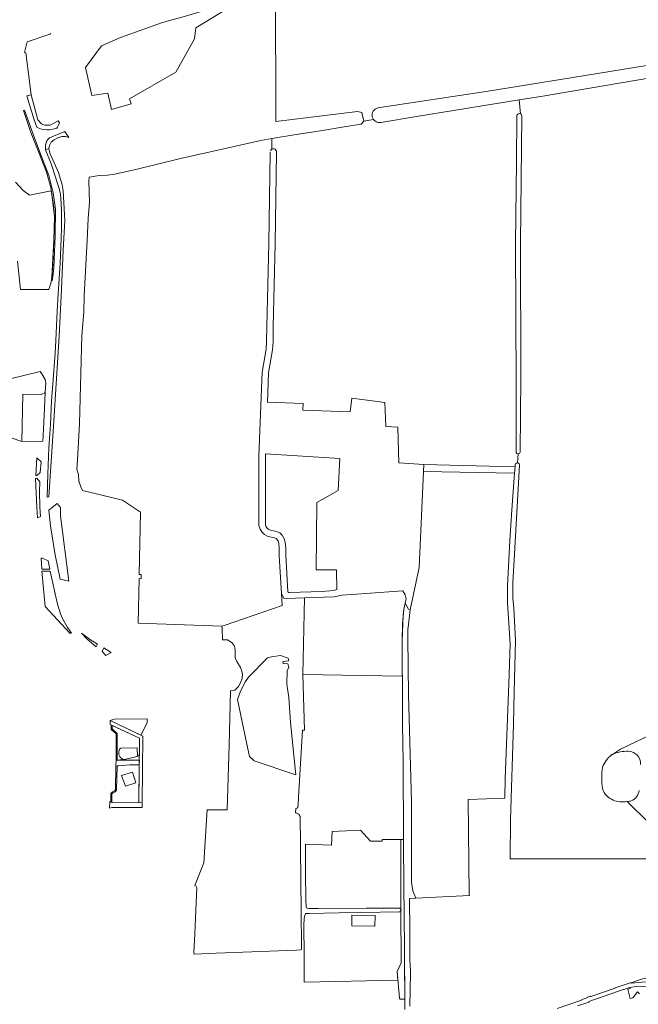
# Model space of a CAD drawing. Header units: metres. Extents: x 209813 to 223847, y 571801 to 587119.
# Tile 657 of 746: x 219540 to 219827, y 582876 to 583333. Entities that reach past the tile are written whole.
import ezdxf

# ---------------------------------------------------------------- set-up
doc = ezdxf.new("R2010")
doc.units = ezdxf.units.M
for name, color, linetype, lineweight in [('B-RO-GK-BESCHOEIING-G', 8, 'GK-BESCHOEIING', 0), ('B-RO-GR-BEPLANTING_CULTUUR_BOSPLANTSOEN-GV', 8, 'Continuous', 0), ('B-RO-GR-BEPLANTING_CULTUUR_HEESTERS-GV', 8, 'Continuous', 0), ('B-RO-GR-BEPLANTING_CULTUUR_ROOS-GV', 8, 'Continuous', 0), ('B-RO-GR-BEPLANTING_CULTUUR_VASTE PLANTENVAK-GV', 8, 'Continuous', 0), ('B-RO-GR-GRAS-GV', 8, 'Continuous', 0), ('B-RO-GR-GROENVOORZIENING-GV', 8, 'Continuous', 0), ('B-RO-OG-TERREIN_CULTUURSCHEIDING-GV', 8, 'Continuous', 0), ('B-RO-OG-TERREIN_ONBEGROEID-GV', 8, 'Continuous', 0), ('B-RO-OG-WEG-GV', 8, 'Continuous', 0), ('B-RO-VH-ONVERHARD-GV', 8, 'Continuous', 0), ('B-RO-VH-VERHARDING_GRASBETONSTEEN-GV', 8, 'Continuous', 0), ('B-RO-VH-VERHARDING_HALFVERHARDING-GV', 8, 'Continuous', 0), ('B-RO-VH-VERHARDING_TEGEL-GV', 8, 'Continuous', 0)]:
    doc.layers.add(name, color=color, linetype=linetype, lineweight=lineweight)
doc.linetypes.add('GK-BESCHOEIING', pattern='A,30,-5,[1,NLCS.shx,S=1,R=0,X=0,Y=0],-5', length=40)

msp = doc.modelspace()

# ---------------------------------------------------------------- linework, layer by layer
at = {"layer": 'B-RO-GK-BESCHOEIING-G', "flags": 128}
for points in [[(219554.602, 583326.485), (219554.709, 583326.193), (219543.694, 583322.478)], [(219543.694, 583322.478), (219542.556, 583317.564)], [(219542.556, 583317.564), (219543.181, 583317.42), (219545.588, 583297.93)], [(219548.709, 583286.364), (219545.588, 583297.93)]]:
    msp.add_lwpolyline(points, dxfattribs=at)
at = {"layer": 'B-RO-GR-BEPLANTING_CULTUUR_BOSPLANTSOEN-GV', "flags": 128}
msp.add_lwpolyline([(219552.126, 583160.031), (219552.337, 583164.133), (219552.054, 583165.893), (219550.525, 583168.46), (219549.688, 583169.513), (219535.809, 583166.211), (219536.535, 583147.229), (219536.308, 583138.76), (219541.182, 583137.115), (219541.764, 583159.09), (219550.021, 583158.925), (219551.05, 583159.256), (219551.746, 583159.588)], close=True, dxfattribs=at)
at = {"layer": 'B-RO-GR-BEPLANTING_CULTUUR_HEESTERS-GV', "flags": 128}
msp.add_lwpolyline([(219596.472, 583000.919), (219599.384, 583006.658), (219599.376, 583008.459), (219584.141, 583008.402), (219582.191, 583007.65)], close=True, dxfattribs=at)
at = {"layer": 'B-RO-GR-BEPLANTING_CULTUUR_ROOS-GV', "flags": 128}
msp.add_lwpolyline([(219832.84, 582884.505), (219826.109, 582884.344), (219823.205, 582883.874), (219823.363, 582883.4), (219822.331, 582883.055), (219823.286, 582878.787), (219824.59, 582879.078), (219826.693, 582881.88), (219827.631, 582880.98)], dxfattribs=at)
at = {"layer": 'B-RO-GR-BEPLANTING_CULTUUR_VASTE PLANTENVAK-GV', "flags": 128}
msp.add_lwpolyline([(219823.83, 582886.06), (219823.958, 582885.865), (219828.754, 582886.355), (219837.021, 582886.469), (219836.956, 582888.833), (219833.93, 582888.782), (219831.988, 582888.54), (219828.57, 582887.708)], close=True, dxfattribs=at)
at = {"layer": 'B-RO-GR-GRAS-GV', "flags": 128}
for points in [[(219695.809, 583364.244), (219690.555, 583362.444), (219690.781, 583361.672), (219690.416, 583360.67), (219689.908, 583359.925), (219689.306, 583359.302), (219688.089, 583358.646), (219674.469, 583352.922), (219658.946, 583347.12), (219658.96, 583285.499), (219696.849, 583290.124), (219698.954, 583289.617), (219699.818, 583285.649)], [(219706.305, 583291.803), (219757.549, 583299.517), (219796.818, 583305.986), (219849.166, 583314.45), (219885.958, 583319.819), (219903.291, 583321.221), (219963.37, 583326.835)], [(219843.507, 583307.215), (219832.791, 583305.733), (219782.849, 583297.306), (219771.939, 583295.551)], [(219815.095, 582992.015), (219818.887, 582994.451), (219833.016, 583001.295), (219833.138, 583007.187), (219833.36, 583069.432), (219834.026, 583099.253), (219835.191, 583115.61), (219835.468, 583135.386), (219835.461, 583168.765), (219835.414, 583198.836), (219835.211, 583240.668), (219836.305, 583263.844), (219836.264, 583273.538), (219836.618, 583276.872), (219837.136, 583278.4), (219839.627, 583292.506), (219841.52, 583300.441)], [(219772.463, 583289.124), (219771.939, 583295.551), (219724.219, 583287.878), (219707.756, 583285.092)], [(219699.818, 583285.649), (219704.345, 583286.439)], [(219770.483, 583132.043), (219770.55, 583162.909), (219770.196, 583229.301), (219770.654, 583266.883), (219770.839, 583288.107)], [(219773.121, 583288.169), (219772.537, 583229.24), (219772.638, 583166.805), (219772.279, 583132.111)], [(219699.818, 583285.649), (219698.604, 583284.283), (219690.782, 583283.097), (219679.819, 583281.24), (219668.407, 583279.515), (219657.181, 583277.558), (219657.189, 583272.681)], [(219657.181, 583277.558), (219652.051, 583276.664), (219614.158, 583268.126), (219594.684, 583263.465), (219584.323, 583261.132), (219580.956, 583260.627), (219577.13, 583260.417), (219572.411, 583259.671), (219572.302, 583257.834), (219572.552, 583248.07), (219572.056, 583240.527), (219571.601, 583230.407), (219570.11, 583204.704), (219570.067, 583197.129), (219569.006, 583186.275), (219567.988, 583145.455), (219567.004, 583128.434), (219566.686, 583124.253), (219567.493, 583121.766), (219567.756, 583118.664), (219568.552, 583116.078), (219569.333, 583114.431), (219587.899, 583109.926), (219596.343, 583104.397), (219595.698, 583075.452), (219596.567, 583075.425), (219596.594, 583073.494), (219595.657, 583073.599), (219595.194, 583052.823), (219633.958, 583051.47), (219635.149, 583051.735), (219661.938, 583061.127), (219661.696, 583066.506), (219660.651, 583084.311)], [(219660.651, 583084.311), (219660.651, 583087.424), (219660.351, 583089.915), (219660.125, 583090.848), (219659.558, 583091.859), (219659.26, 583092.17), (219658.484, 583092.468), (219655.531, 583093.13), (219653.856, 583094.003), (219652.653, 583095.032), (219651.705, 583096.511), (219651.181, 583098.162), (219651.181, 583130.537), (219652.634, 583169.236), (219654.488, 583179.952), (219654.767, 583183.532), (219654.799, 583190.528), (219655.769, 583228.913), (219656.387, 583271.358)], [(219659.387, 583271.315), (219658.769, 583228.853), (219657.799, 583190.483), (219657.766, 583183.408), (219657.468, 583179.579), (219655.624, 583168.923), (219655.117, 583155.418), (219671.673, 583154.734), (219671.63, 583151.576), (219693.571, 583150.874), (219694.233, 583157.258), (219709.545, 583155.262), (219710.1, 583144.111), (219715.55, 583143.77), (219716.037, 583127.237), (219727.736, 583126.508), (219769.976, 583125.433), (219770.043, 583126.277)], [(219539.259, 583220.716), (219540.604, 583207.623), (219553.812, 583207.619), (219554.813, 583211.062), (219555.181, 583213.145), (219555.825, 583224.974), (219556.129, 583230.263), (219556.337, 583241.334), (219555.158, 583251.65), (219554.874, 583253.383), (219544.743, 583251.41), (219541.806, 583253.592), (219538.332, 583257.389)], [(219771.34, 583131.359), (219771.09, 583127.225)], [(219772.018, 583126.19), (219769.501, 583082.219), (219768.999, 583071.733), (219768.998, 583064.587), (219769.361, 583059.777), (219770.11, 583044.866), (219769.525, 583020.91), (219769.18, 583006.043), (219767.806, 582961.798), (219767.632, 582943.591), (219831.997, 582943.591), (219831.849, 582949.37), (219832.169, 582960.126), (219821.905, 582970.083)], [(219717.066, 582919.585), (219717.091, 582895.308), (219715.33, 582891.329), (219716.314, 582878.89), (219716.636, 582878.459), (219718.864, 582878.478), (219718.67, 582900.32), (219718.566, 582918.869), (219718.45, 582929.584), (219718.296, 582952.58), (219717.031, 582952.569), (219717.065, 582920.04)]]:
    msp.add_lwpolyline(points, dxfattribs=at)
for points in [[(219654.218, 583131.454), (219654.181, 583130.481), (219654.181, 583098.626), (219654.444, 583097.797), (219654.94, 583097.024), (219655.547, 583096.505), (219656.57, 583095.971), (219659.354, 583095.347), (219660.96, 583094.731), (219661.988, 583093.661), (219662.944, 583091.955), (219663.308, 583090.449), (219663.651, 583087.603), (219663.651, 583084.399), (219664.653, 583067.325), (219664.757, 583067.126), (219665.173, 583067.045), (219680.557, 583067.511), (219685.81, 583067.957), (219687.283, 583068.476), (219687.096, 583077.532), (219677.747, 583077.633), (219678.049, 583108.896), (219687.901, 583114.452), (219688.789, 583129.193)], [(219720.187, 583049.754), (219720.202, 583045.843), (219720.604, 583019.643), (219721.902, 582970.126), (219722.008, 582932.714), (219722.605, 582928.658), (219724.022, 582925.387), (219748.82, 582926.531), (219748.764, 582926.986), (219748.222, 582971.145), (219765.218, 582971.7), (219765.458, 582980.839), (219767.124, 583024.761), (219767.666, 583043.122), (219767.064, 583052.923), (219766.516, 583062.205), (219766.406, 583070.174), (219766.858, 583079.2), (219767.592, 583091.233), (219768.403, 583105.436), (219769.739, 583122.419), (219727.588, 583123.263), (219725.556, 583078.621), (219721.398, 583059.092)], [(219672.351, 583064.569), (219671.576, 583029.049), (219717.682, 583028.291), (219717.565, 583037.103), (219717.615, 583044.499), (219718.075, 583056.582), (219718.426, 583059.399), (219718.937, 583062.086), (219719.452, 583064.146), (219719.081, 583065.965), (219717.872, 583067.838), (219700.723, 583066.568), (219689.775, 583065.783), (219686.023, 583065.117)], [(219665.856, 583006.789), (219665.142, 583018.378), (219664.07, 583024.529), (219664.229, 583030.721), (219665.023, 583032.387), (219664.628, 583033.975), (219662.407, 583034.217), (219662.354, 583035.064), (219665.102, 583035.324), (219664.824, 583036.594), (219661.173, 583037.864), (219656.972, 583037.305), (219655.134, 583036.721), (219646.356, 583027.78), (219645.033, 583025.763), (219642.586, 583021.364), (219641.329, 583017.395), (219645.529, 582996.758), (219646.78, 582990.962), (219649.062, 582989.011), (219668.237, 582982.58)]]:
    msp.add_lwpolyline(points, close=True, dxfattribs=at)
at = {"layer": 'B-RO-GR-GRAS-GV'}
for points in [[(219810.567, 582986.037, -0.1359997), (219814.703, 582991.838)], [(219814.703, 582991.838, -0.0078608), (219815.095, 582992.015)], [(219810.491, 582976.115, -0.0741804), (219810.567, 582986.037)], [(219815.52, 582970.773, -0.2284066), (219810.491, 582976.115)], [(219821.905, 582970.083, -0.1178051), (219815.52, 582970.773)], [(219717.065, 582920.04, -0.1076876), (219717.066, 582919.585)]]:
    msp.add_lwpolyline(points, format="xyb", dxfattribs=at)
for centre, radius, start, end in [((219707.117, 583288.466), 3.434, 103.6815, 280.74932), ((219771.98, 583288.087), 1.144, 4.11496, 177.61692), ((219657.887, 583271.353), 1.501, 358.56056, 155.66202), ((219771.374, 583132.281), 0.923, 194.95176, 349.50426), ((219771.031, 583126.238), 0.988, 357.19235, 178.58033)]:
    msp.add_arc(centre, radius, start, end, dxfattribs=at)
at = {"layer": 'B-RO-GR-GROENVOORZIENING-GV', "flags": 128}
for points in [[(219555.731, 583214.936), (219556.071, 583217.656), (219556.717, 583232.428), (219556.831, 583244.826), (219555.845, 583252.446), (219553.818, 583260.484), (219549.595, 583271.277), (219549.127, 583271.094), (219552.752, 583261.981), (219554.628, 583254.892), (219556.021, 583245.57), (219556.337, 583241.334), (219556.129, 583230.263), (219555.579, 583219.477), (219555.181, 583213.145), (219555.359, 583211.598)], [(219727.588, 583123.263), (219769.739, 583122.419), (219769.976, 583125.433), (219727.736, 583126.508)]]:
    msp.add_lwpolyline(points, close=True, dxfattribs=at)
at = {"layer": 'B-RO-OG-TERREIN_CULTUURSCHEIDING-GV', "flags": 128}
for points in [[(219578.118, 583320.655), (219570.794, 583310.635), (219573.71, 583297.505), (219581.068, 583298.58), (219582.887, 583291.106), (219591.969, 583293.755), (219591.253, 583296), (219612.701, 583308.387), (219621.312, 583323.922), (219621.91, 583329.023), (219643.98, 583342.549), (219640.355, 583341.502), (219629.05, 583337.869), (219618.252, 583334.631), (219606.451, 583331.41), (219598.287, 583328.455), (219587.048, 583324.486)], [(219550.169, 583127.751), (219548.189, 583129.536), (219547.697, 583121.365), (219548.265, 583121.346), (219549.776, 583122.726)], [(219549.529, 583118.466), (219548.154, 583120.033), (219547.643, 583120.028), (219548.14, 583106.726), (219548.505, 583101.783), (219549.942, 583102.369), (219549.544, 583106.88), (219549.502, 583113.959)], [(219559.089, 583073.2), (219562.969, 583072.363), (219559.163, 583102.607), (219559.228, 583106.514), (219557.678, 583108.359), (219553.734, 583105.198), (219554.521, 583098.07), (219556.739, 583084.517)], [(219550.566, 583077.843), (219554.291, 583077.843), (219553.447, 583081.801), (219550.837, 583082.981), (219550.207, 583082.96)], [(219552.048, 583060.641), (219563.467, 583048.28), (219564.318, 583048.28), (219562.461, 583050.842), (219560.112, 583055.044), (219559.235, 583057.211), (219557.859, 583061.674), (219557.029, 583065.006), (219554.463, 583077.037), (219550.591, 583077.038)], [(219637.983, 583021.45), (219637.406, 582996.209), (219636.539, 582966.304), (219627.219, 582966.345), (219625.653, 582941.787), (219621.399, 582931.255), (219622.071, 582930.898), (219622.404, 582930.261), (219621.909, 582919.778), (219621.429, 582908.621), (219621.054, 582900.361), (219621.118, 582899.286), (219631.382, 582899.821), (219668.664, 582901.275), (219670.512, 582901.407), (219670.944, 582901.572), (219670.776, 582920.616), (219670.634, 582932.105), (219670.504, 582950.565), (219670.248, 582963.158), (219670.07, 582963.64), (219669.816, 582964.11), (219669.448, 582964.453), (219668.839, 582964.77), (219668.445, 582964.935), (219668.192, 582964.939), (219668.293, 582966.84), (219668.788, 582967.005), (219669.131, 582967.183), (219669.182, 582967.411), (219669.498, 582971.423), (219669.587, 582972.235), (219671.432, 583003.289), (219672.393, 583003.233), (219671.576, 583029.049), (219672.351, 583064.569), (219663.924, 583064.231), (219662.768, 583064.454), (219661.696, 583066.506), (219661.938, 583061.127), (219635.149, 583051.735), (219633.958, 583051.47), (219634.13, 583050.396), (219634.287, 583045.16), (219636.675, 583045.185), (219638.763, 583043.793), (219639.922, 583042.19), (219640.229, 583040.364), (219640.191, 583037.24), (219640.374, 583036.398), (219640.924, 583035.061), (219642.729, 583032.369), (219643.342, 583030.551), (219643.587, 583029.105), (219643.376, 583027.279), (219642.721, 583025.136), (219641.783, 583023.462), (219640.014, 583021.741)], [(219575.748, 583041.941), (219576.411, 583043.19), (219572.597, 583045.491), (219568.858, 583048.262), (219571.609, 583045.385)], [(219579.347, 583041.419), (219578.447, 583039.722), (219580.156, 583037.789), (219582.651, 583039.295)], [(219664.07, 583024.529), (219665.142, 583018.378), (219665.856, 583006.789), (219668.237, 582982.58), (219649.062, 582989.011), (219646.78, 582990.962), (219645.529, 582996.758), (219641.329, 583017.395), (219642.586, 583021.364), (219645.033, 583025.763), (219646.356, 583027.78), (219655.134, 583036.721), (219656.972, 583037.305), (219661.173, 583037.864), (219664.824, 583036.594), (219665.102, 583035.324), (219662.354, 583035.064), (219662.407, 583034.217), (219664.628, 583033.975), (219665.023, 583032.387), (219664.229, 583030.721)], [(219585.386, 582986.655), (219585.151, 582975.533), (219584.967, 582975.098), (219584.545, 582974.676), (219583.662, 582974.208), (219583.037, 582973.68), (219583.016, 582969.67), (219595.53, 582969.585), (219595.726, 582987.196), (219591.346, 582987.175), (219586.077, 582986.767)], [(219704.957, 582912.33), (219694.249, 582912.482), (219694.319, 582917.421), (219705.027, 582917.269)]]:
    msp.add_lwpolyline(points, close=True, dxfattribs=at)
for points in [[(219583.11, 583003.835), (219583.118, 583005.427), (219582.714, 583005.616), (219582.703, 583003.487), (219584.99, 583001.509), (219584.975, 582990.373), (219584.925, 582989.359), (219585.43, 582989.387)], [(219583.11, 583003.835), (219585.519, 583001.751), (219585.504, 582990.352), (219585.43, 582989.387), (219586.674, 582989.455), (219588.049, 582989.63), (219586.737, 582990.891), (219586.244, 582991.744), (219586.263, 582993.298), (219586.528, 582994.455), (219587.173, 582994.872), (219594.749, 582995.008), (219594.817, 582991.216), (219595.049, 582991.299), (219595.772, 582991.374), (219595.862, 582999.477), (219583.118, 583005.427)], [(219585.386, 582986.655), (219584.852, 582986.568), (219584.62, 582975.642), (219584.518, 582975.4), (219584.226, 582975.108), (219583.363, 582974.651), (219582.512, 582973.933), (219582.491, 582969.91), (219583.016, 582969.67)], [(219717.065, 582920.04), (219717.031, 582952.569), (219708.378, 582952.569), (219708.378, 582951.687), (219702.887, 582951.687), (219698.3, 582956.842), (219685.088, 582956.289), (219684.861, 582949.955), (219672.741, 582950.39), (219672.855, 582937.145), (219672.972, 582924.475), (219673.061, 582921.39), (219673.226, 582920.831), (219673.493, 582920.628), (219674.267, 582920.527), (219678.533, 582920.476), (219700.854, 582920.657), (219712.395, 582920.708), (219716.191, 582920.709)], [(219716.217, 582918.915), (219698.734, 582918.651), (219688.335, 582918.471), (219674.598, 582918.28), (219672.91, 582918.165), (219672.719, 582918.076), (219672.605, 582917.759), (219672.211, 582916.07), (219671.995, 582912.503), (219672.164, 582898.995), (219672.23, 582886.314), (219715.646, 582887.337)], [(219715.646, 582887.337), (219715.33, 582891.329), (219717.091, 582895.308), (219717.066, 582919.585)]]:
    msp.add_lwpolyline(points, dxfattribs=at)
at = {"layer": 'B-RO-OG-TERREIN_CULTUURSCHEIDING-GV'}
msp.add_arc((219716.198, 582919.812), 0.897, 271.20445, 104.09581, dxfattribs=at)
at = {"layer": 'B-RO-OG-TERREIN_ONBEGROEID-GV', "flags": 128}
for points in [[(219588.049, 582989.63), (219589.424, 582989.805), (219593.572, 582990.767), (219594.817, 582991.216), (219594.749, 582995.008), (219587.173, 582994.872), (219586.528, 582994.455), (219586.263, 582993.298), (219586.244, 582991.744), (219586.737, 582990.891)], [(219594.157, 582978.749), (219592.585, 582983.777), (219587.491, 582982.184), (219589.306, 582977.233)]]:
    msp.add_lwpolyline(points, close=True, dxfattribs=at)
at = {"layer": 'B-RO-OG-WEG-GV', "flags": 128}
for points in [[(219543.604, 583297.401), (219546.763, 583286.716), (219548.258, 583282.948), (219548.83, 583282.648), (219550.301, 583282.024), (219551.963, 583281.754), (219552.949, 583281.697), (219554.105, 583281.716), (219555.052, 583281.848), (219557.424, 583282.437), (219557.841, 583282.871), (219558.315, 583283.799), (219558.712, 583284.855), (219558.141, 583285.813), (219554.335, 583283.823), (219551.833, 583283.882), (219550.917, 583284.104), (219550.442, 583284.501), (219548.709, 583286.364), (219545.588, 583297.93)], [(219542.094, 583290.58), (219545.442, 583280.435), (219549.127, 583271.094), (219549.595, 583271.277), (219546.674, 583279.232), (219542.498, 583290.722)], [(219563.057, 583278.11), (219561.246, 583280.802), (219555.862, 583278.742), (219554.107, 583277.887), (219553.36, 583277.226), (219552.895, 583276.587), (219552.516, 583275.558), (219552.299, 583274.572), (219552.202, 583273.575), (219552.279, 583272.327), (219553.797, 583272.921), (219554.113, 583274.357), (219554.879, 583275.867), (219556.192, 583277.022), (219558.016, 583277.965), (219559.851, 583278.598), (219561.557, 583278.621)]]:
    msp.add_lwpolyline(points, close=True, dxfattribs=at)
msp.add_lwpolyline([(219552.279, 583272.327), (219554.813, 583265.9), (219558.461, 583254.953), (219558.991, 583252.598), (219559.356, 583250.076), (219559.654, 583244.437), (219559.621, 583235.978), (219559.323, 583227.452), (219559.024, 583219.689), (219558.162, 583205.524), (219557.665, 583197.629), (219557.001, 583184.028), (219556.637, 583178.123), (219555.562, 583163.905), (219555.074, 583155.974), (219554.608, 583145.071), (219553.804, 583134.106), (219553.23, 583122.112), (219553.035, 583111.361), (219553.712, 583111.458), (219555.945, 583144.283), (219558.628, 583186.031), (219559.635, 583207.7), (219560.44, 583225.785), (219561.242, 583239.595), (219560.35, 583253.387), (219559.923, 583256.108), (219558.325, 583261.924), (219554.248, 583270.855), (219553.797, 583272.921)], dxfattribs=at)
at = {"layer": 'B-RO-VH-ONVERHARD-GV', "flags": 128}
for points in [[(219721.099, 582875.259), (219721.466, 582890.468), (219721.44, 582892.03), (219721.299, 582893.528), (219721.249, 582897.324), (219721.132, 582909.982), (219720.949, 582925.245), (219724.022, 582925.387), (219722.605, 582928.658), (219722.008, 582932.714), (219721.902, 582970.126), (219720.604, 583019.643), (219720.202, 583045.843), (219720.187, 583049.754), (219721.398, 583059.092), (219720.631, 583059.416), (219718.937, 583062.086), (219718.426, 583059.399), (219717.842, 583052.615), (219717.615, 583044.499), (219717.565, 583037.103), (219717.785, 583020.502), (219717.79, 583005.695), (219718.009, 582988.619), (219718.296, 582952.58), (219718.45, 582929.584), (219718.566, 582918.869), (219718.67, 582900.32), (219718.904, 582873.621)], [(219821.905, 582970.083), (219832.169, 582960.126), (219833.016, 583001.295), (219818.887, 582994.451), (219815.095, 582992.015)]]:
    msp.add_lwpolyline(points, dxfattribs=at)
at = {"layer": 'B-RO-VH-ONVERHARD-GV'}
for points in [[(219815.095, 582992.015, -0.1111635), (219822.56, 582993.453)], [(219822.56, 582993.453, -0.4118316), (219828.21, 582987.389)], [(219827.469, 582975.274, -0.2900522), (219823.861, 582970.477)], [(219823.861, 582970.477, -0.0363643), (219821.905, 582970.083)]]:
    msp.add_lwpolyline(points, format="xyb", dxfattribs=at)
at = {"layer": 'B-RO-VH-VERHARDING_GRASBETONSTEEN-GV', "flags": 128}
msp.add_lwpolyline([(219584.925, 582989.359), (219584.852, 582986.568), (219586.077, 582986.767), (219591.346, 582987.175), (219595.726, 582987.196), (219595.749, 582989.273)], close=True, dxfattribs=at)
at = {"layer": 'B-RO-VH-VERHARDING_HALFVERHARDING-GV', "flags": 128}
msp.add_lwpolyline([(219541.182, 583137.115), (219550.937, 583137.305), (219551.274, 583142.845), (219551.935, 583155.842), (219552.126, 583160.031), (219551.746, 583159.588), (219551.05, 583159.256), (219550.021, 583158.925), (219541.764, 583159.09)], close=True, dxfattribs=at)
at = {"layer": 'B-RO-VH-VERHARDING_TEGEL-GV', "flags": 128}
for points in [[(219597.047, 582969.567), (219597.409, 583000.472), (219582.191, 583007.65), (219582.181, 583005.865), (219595.862, 582999.477), (219595.53, 582969.585)], [(219595.772, 582991.374), (219595.049, 582991.299), (219593.572, 582990.767), (219589.424, 582989.805), (219586.674, 582989.455), (219585.43, 582989.387), (219595.749, 582989.273)], [(219828.754, 582886.355), (219823.958, 582885.865), (219823.83, 582886.06), (219823.756, 582886.267), (219816.344, 582883.754), (219816.415, 582883.545), (219805.089, 582879.704), (219805.017, 582879.912), (219803.602, 582879.42), (219803.674, 582879.212), (219800.778, 582878.206), (219800.837, 582878.036), (219789.485, 582874.146)], [(219798.991, 582875.343), (219804.348, 582877.17), (219804.257, 582877.437), (219817.999, 582882.137), (219823.205, 582883.874), (219826.109, 582884.344), (219832.84, 582884.505)]]:
    msp.add_lwpolyline(points, dxfattribs=at)
msp.add_lwpolyline([(219597.047, 582969.567), (219582.933, 582969.671), (219581.991, 582970.18), (219581.974, 582967.086), (219582.939, 582967.408), (219597.021, 582967.342)], close=True, dxfattribs=at)

doc.saveas('drawing.dxf')
